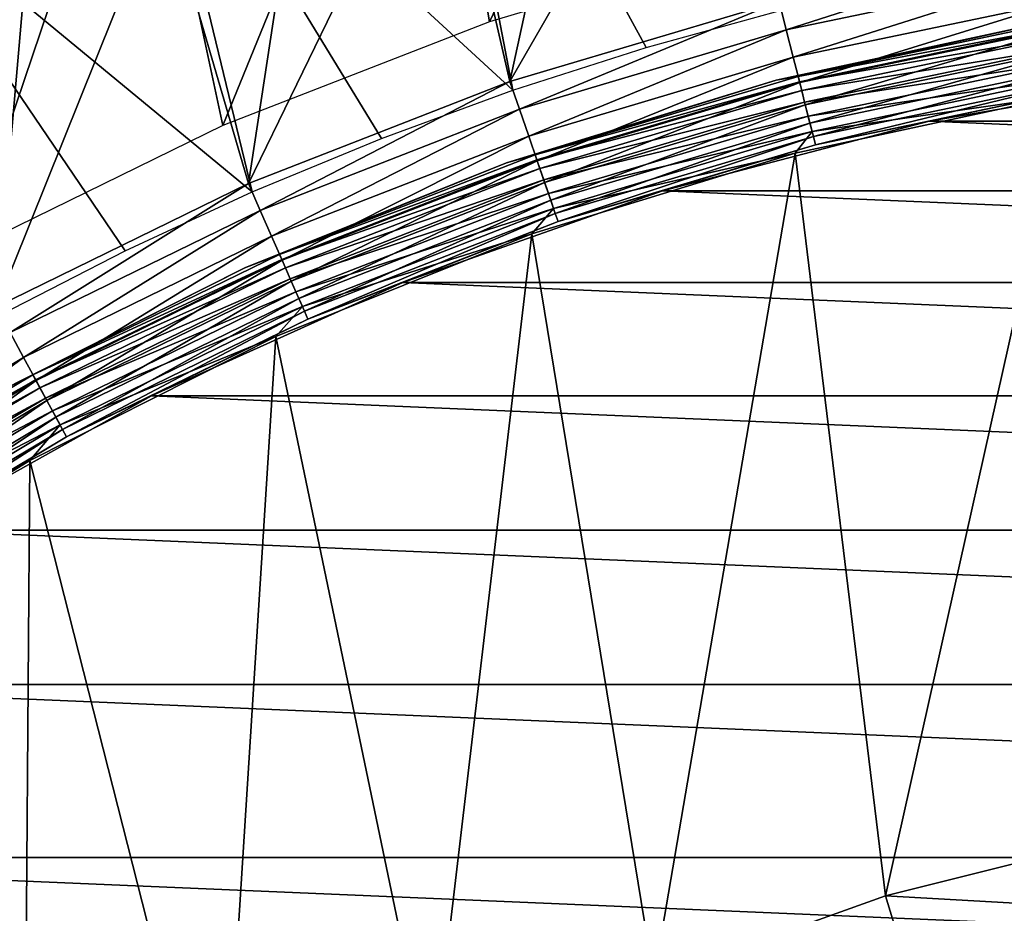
# Model space of a CAD drawing. Header units: millimetres. Extents: x -43.6 to 43.6, y -43.6 to 43.6.
# Tile 320 of 637: x -10.6 to -4, y 15.8 to 21.7. Entities that reach past the tile are written whole.
import ezdxf

# ---------------------------------------------------------------- set-up
doc = ezdxf.new("R2010")
doc.units = ezdxf.units.MM
doc.header["$LTSCALE"] = 52.148148
for name, color, linetype in [('1', 7, 'CONTINUOUS'), ('125', 7, 'CONTINUOUS'), ('127', 7, 'CONTINUOUS'), ('130', 7, 'CONTINUOUS'), ('134', 7, 'CONTINUOUS'), ('135', 7, 'CONTINUOUS'), ('136', 7, 'CONTINUOUS'), ('140', 7, 'CONTINUOUS'), ('142', 7, 'CONTINUOUS'), ('143', 7, 'CONTINUOUS'), ('144', 7, 'CONTINUOUS'), ('26', 7, 'CONTINUOUS')]:
    doc.layers.add(name, color=color, linetype=linetype)

msp = doc.modelspace()

# ---------------------------------------------------------------- linework, layer by layer
at = {"layer": '1', "color": 183, "linetype": 'Continuous', "true_color": 0x8c69cc}
for points in [[(-7.8795, 24.2521, -9.4785), (-5.9524, 24.7955, -9.4785), (-7.4419, 21.6772, -9.4785), (-7.8795, 24.2521, -9.4785)], [(-7.4419, 21.6772, -9.4785), (-5.9524, 24.7955, -9.4785), (-5.6264, 22.2178, -9.4785), (-7.4419, 21.6772, -9.4785)], [(-9.758, 23.5591, -9.4785), (-7.8795, 24.2521, -9.4785), (-9.2067, 20.9886, -9.4785), (-9.758, 23.5591, -9.4785)], [(-9.2067, 20.9886, -9.4785), (-7.8795, 24.2521, -9.4785), (-7.4419, 21.6772, -9.4785), (-9.2067, 20.9886, -9.4785)], [(-11.5764, 22.7208, -9.4785), (-9.758, 23.5591, -9.4785), (-10.9084, 20.1567, -9.4785), (-11.5764, 22.7208, -9.4785)], [(-10.9084, 20.1567, -9.4785), (-9.758, 23.5591, -9.4785), (-9.2067, 20.9886, -9.4785), (-10.9084, 20.1567, -9.4785)]]:
    msp.add_3dface(points, dxfattribs=at)
at = {"layer": '125', "color": 96, "linetype": 'Continuous', "true_color": 0x008000}
for points in [[(-4.5296, 21.0174, -12.8785), (-2.7309, 21.3259, -12.8785), (-4.5296, 21.0174, -26.7285), (-4.5296, 21.0174, -12.8785)], [(-4.5296, 21.0174, -26.7285), (-2.7309, 21.3259, -12.8785), (-2.7309, 21.3259, -26.7285), (-4.5296, 21.0174, -26.7285)], [(-6.2957, 20.5576, -12.8785), (-4.5296, 21.0174, -12.8785), (-6.2957, 20.5576, -26.7285), (-6.2957, 20.5576, -12.8785)], [(-6.2957, 20.5576, -26.7285), (-4.5296, 21.0174, -12.8785), (-4.5296, 21.0174, -26.7285), (-6.2957, 20.5576, -26.7285)], [(-8.0164, 19.9496, -12.8785), (-6.2957, 20.5576, -12.8785), (-8.0164, 19.9496, -26.7285), (-8.0164, 19.9496, -12.8785)], [(-8.0164, 19.9496, -26.7285), (-6.2957, 20.5576, -12.8785), (-6.2957, 20.5576, -26.7285), (-8.0164, 19.9496, -26.7285)], [(-9.6794, 19.1979, -12.8785), (-8.0164, 19.9496, -12.8785), (-9.6794, 19.1979, -26.7285), (-9.6794, 19.1979, -12.8785)], [(-9.6794, 19.1979, -26.7285), (-8.0164, 19.9496, -12.8785), (-8.0164, 19.9496, -26.7285), (-9.6794, 19.1979, -26.7285)], [(-11.2726, 18.3079, -12.8785), (-9.6794, 19.1979, -12.8785), (-11.2726, 18.3079, -26.7285), (-11.2726, 18.3079, -12.8785)], [(-11.2726, 18.3079, -26.7285), (-9.6794, 19.1979, -12.8785), (-9.6794, 19.1979, -26.7285), (-11.2726, 18.3079, -26.7285)]]:
    msp.add_3dface(points, dxfattribs=at)
at = {"layer": '127', "color": 96, "linetype": 'Continuous', "true_color": 0x008000}
for points in [[(-5.5236, 21.8115, -11.8785), (-7.3058, 21.2809, -11.8785), (-5.8628, 23.7882, -11.8785), (-5.5236, 21.8115, -11.8785)], [(-5.8628, 23.7882, -11.8785), (-7.3058, 21.2809, -11.8785), (-6.8158, 23.5328, -11.8785), (-5.8628, 23.7882, -11.8785)], [(-6.8158, 23.5328, -11.8785), (-7.3058, 21.2809, -11.8785), (-7.7578, 23.2393, -11.8785), (-6.8158, 23.5328, -11.8785)], [(-7.3058, 21.2809, -11.8785), (-9.0383, 20.6048, -11.8785), (-7.7578, 23.2393, -11.8785), (-7.3058, 21.2809, -11.8785)], [(-7.7578, 23.2393, -11.8785), (-9.0383, 20.6048, -11.8785), (-8.6874, 22.9081, -11.8785), (-7.7578, 23.2393, -11.8785)], [(-8.6874, 22.9081, -11.8785), (-9.0383, 20.6048, -11.8785), (-9.6028, 22.5397, -11.8785), (-8.6874, 22.9081, -11.8785)], [(-9.0383, 20.6048, -11.8785), (-10.709, 19.7881, -11.8785), (-9.6028, 22.5397, -11.8785), (-9.0383, 20.6048, -11.8785)], [(-9.6028, 22.5397, -11.8785), (-10.709, 19.7881, -11.8785), (-10.5026, 22.1347, -11.8785), (-9.6028, 22.5397, -11.8785)], [(-10.5026, 22.1347, -11.8785), (-10.709, 19.7881, -11.8785), (-11.3853, 21.6939, -11.8785), (-10.5026, 22.1347, -11.8785)]]:
    msp.add_3dface(points, dxfattribs=at)
at = {"layer": '130', "color": 96, "linetype": 'Continuous', "true_color": 0x008000}
for points in [[(-5.5236, 21.8115, -11.8785), (-3.7034, 22.1931, -11.8785), (-5.4758, 21.6235, -11.8975), (-5.5236, 21.8115, -11.8785)], [(-3.7034, 22.1931, -11.8785), (-3.6715, 22.0018, -11.8975), (-5.4758, 21.6235, -11.8975), (-3.7034, 22.1931, -11.8785)], [(-3.6715, 22.0018, -11.8975), (-5.4297, 21.4414, -11.9543), (-5.4758, 21.6235, -11.8975), (-3.6715, 22.0018, -11.8975)], [(-3.6405, 21.8166, -11.9543), (-5.4297, 21.4414, -11.9543), (-3.6715, 22.0018, -11.8975), (-3.6405, 21.8166, -11.9543)], [(-7.3058, 21.2809, -11.8785), (-5.5236, 21.8115, -11.8785), (-7.2428, 21.0975, -11.8975), (-7.3058, 21.2809, -11.8785)], [(-5.5236, 21.8115, -11.8785), (-5.4758, 21.6235, -11.8975), (-7.2428, 21.0975, -11.8975), (-5.5236, 21.8115, -11.8785)], [(-3.6405, 21.8166, -11.9543), (-5.3872, 21.2736, -12.0466), (-5.4297, 21.4414, -11.9543), (-3.6405, 21.8166, -11.9543)], [(-3.612, 21.6458, -12.0466), (-5.3872, 21.2736, -12.0466), (-3.6405, 21.8166, -11.9543), (-3.612, 21.6458, -12.0466)], [(-5.4758, 21.6235, -11.8975), (-7.1818, 20.9198, -11.9543), (-7.2428, 21.0975, -11.8975), (-5.4758, 21.6235, -11.8975)], [(-5.4297, 21.4414, -11.9543), (-7.1818, 20.9198, -11.9543), (-5.4758, 21.6235, -11.8975), (-5.4297, 21.4414, -11.9543)], [(-3.612, 21.6458, -12.0466), (-5.3499, 21.1264, -12.171), (-5.3872, 21.2736, -12.0466), (-3.612, 21.6458, -12.0466)], [(-3.5871, 21.4961, -12.171), (-5.3499, 21.1264, -12.171), (-3.612, 21.6458, -12.0466), (-3.5871, 21.4961, -12.171)], [(-3.5871, 21.4961, -12.171), (-5.3194, 21.0057, -12.3226), (-5.3499, 21.1264, -12.171), (-3.5871, 21.4961, -12.171)], [(-3.5666, 21.3732, -12.3226), (-5.3194, 21.0057, -12.3226), (-3.5871, 21.4961, -12.171), (-3.5666, 21.3732, -12.3226)], [(-5.4297, 21.4414, -11.9543), (-7.1256, 20.756, -12.0466), (-7.1818, 20.9198, -11.9543), (-5.4297, 21.4414, -11.9543)], [(-5.3872, 21.2736, -12.0466), (-7.1256, 20.756, -12.0466), (-5.4297, 21.4414, -11.9543), (-5.3872, 21.2736, -12.0466)], [(-3.5666, 21.3732, -12.3226), (-5.2966, 20.916, -12.4957), (-5.3194, 21.0057, -12.3226), (-3.5666, 21.3732, -12.3226)], [(-3.5513, 21.2819, -12.4957), (-5.2966, 20.916, -12.4957), (-3.5666, 21.3732, -12.3226), (-3.5513, 21.2819, -12.4957)], [(-2.7309, 21.3259, -12.8785), (-4.5296, 21.0174, -12.8785), (-3.5419, 21.2257, -12.6834), (-2.7309, 21.3259, -12.8785)], [(-9.0383, 20.6048, -11.8785), (-7.3058, 21.2809, -11.8785), (-8.9602, 20.4273, -11.8975), (-9.0383, 20.6048, -11.8785)], [(-7.3058, 21.2809, -11.8785), (-7.2428, 21.0975, -11.8975), (-8.9602, 20.4273, -11.8975), (-7.3058, 21.2809, -11.8785)], [(-5.3872, 21.2736, -12.0466), (-7.0763, 20.6125, -12.171), (-7.1256, 20.756, -12.0466), (-5.3872, 21.2736, -12.0466)], [(-5.3499, 21.1264, -12.171), (-7.0763, 20.6125, -12.171), (-5.3872, 21.2736, -12.0466), (-5.3499, 21.1264, -12.171)], [(-3.5513, 21.2819, -12.4957), (-5.2827, 20.8607, -12.6834), (-5.2966, 20.916, -12.4957), (-3.5513, 21.2819, -12.4957)], [(-3.5419, 21.2257, -12.6834), (-5.2827, 20.8607, -12.6834), (-3.5513, 21.2819, -12.4957), (-3.5419, 21.2257, -12.6834)], [(-3.5419, 21.2257, -12.6834), (-4.5296, 21.0174, -12.8785), (-5.2827, 20.8607, -12.6834), (-3.5419, 21.2257, -12.6834)], [(-7.2428, 21.0975, -11.8975), (-8.8848, 20.2553, -11.9543), (-8.9602, 20.4273, -11.8975), (-7.2428, 21.0975, -11.8975)], [(-7.1818, 20.9198, -11.9543), (-8.8848, 20.2553, -11.9543), (-7.2428, 21.0975, -11.8975), (-7.1818, 20.9198, -11.9543)], [(-5.3499, 21.1264, -12.171), (-7.0358, 20.4947, -12.3226), (-7.0763, 20.6125, -12.171), (-5.3499, 21.1264, -12.171)], [(-5.3194, 21.0057, -12.3226), (-7.0358, 20.4947, -12.3226), (-5.3499, 21.1264, -12.171), (-5.3194, 21.0057, -12.3226)], [(-5.3194, 21.0057, -12.3226), (-7.0058, 20.4071, -12.4957), (-7.0358, 20.4947, -12.3226), (-5.3194, 21.0057, -12.3226)], [(-5.2966, 20.916, -12.4957), (-7.0058, 20.4071, -12.4957), (-5.3194, 21.0057, -12.3226), (-5.2966, 20.916, -12.4957)], [(-4.5296, 21.0174, -12.8785), (-6.2957, 20.5576, -12.8785), (-5.2827, 20.8607, -12.6834), (-4.5296, 21.0174, -12.8785)], [(-7.1818, 20.9198, -11.9543), (-8.8152, 20.0967, -12.0466), (-8.8848, 20.2553, -11.9543), (-7.1818, 20.9198, -11.9543)], [(-7.1256, 20.756, -12.0466), (-8.8152, 20.0967, -12.0466), (-7.1818, 20.9198, -11.9543), (-7.1256, 20.756, -12.0466)], [(-5.2966, 20.916, -12.4957), (-6.9873, 20.3532, -12.6834), (-7.0058, 20.4071, -12.4957), (-5.2966, 20.916, -12.4957)], [(-5.2827, 20.8607, -12.6834), (-6.9873, 20.3532, -12.6834), (-5.2966, 20.916, -12.4957), (-5.2827, 20.8607, -12.6834)], [(-5.2827, 20.8607, -12.6834), (-6.2957, 20.5576, -12.8785), (-6.9873, 20.3532, -12.6834), (-5.2827, 20.8607, -12.6834)], [(-7.1256, 20.756, -12.0466), (-8.7543, 19.9577, -12.171), (-8.8152, 20.0967, -12.0466), (-7.1256, 20.756, -12.0466)], [(-7.0763, 20.6125, -12.171), (-8.7543, 19.9577, -12.171), (-7.1256, 20.756, -12.0466), (-7.0763, 20.6125, -12.171)], [(-7.0763, 20.6125, -12.171), (-8.7042, 19.8437, -12.3226), (-8.7543, 19.9577, -12.171), (-7.0763, 20.6125, -12.171)], [(-7.0358, 20.4947, -12.3226), (-8.7042, 19.8437, -12.3226), (-7.0763, 20.6125, -12.171), (-7.0358, 20.4947, -12.3226)], [(-10.709, 19.7881, -11.8785), (-9.0383, 20.6048, -11.8785), (-10.6165, 19.6176, -11.8975), (-10.709, 19.7881, -11.8785)], [(-9.0383, 20.6048, -11.8785), (-8.9602, 20.4273, -11.8975), (-10.6165, 19.6176, -11.8975), (-9.0383, 20.6048, -11.8785)], [(-6.2957, 20.5576, -12.8785), (-8.0164, 19.9496, -12.8785), (-6.9873, 20.3532, -12.6834), (-6.2957, 20.5576, -12.8785)], [(-7.0358, 20.4947, -12.3226), (-8.6671, 19.7589, -12.4957), (-8.7042, 19.8437, -12.3226), (-7.0358, 20.4947, -12.3226)], [(-7.0058, 20.4071, -12.4957), (-8.6671, 19.7589, -12.4957), (-7.0358, 20.4947, -12.3226), (-7.0058, 20.4071, -12.4957)], [(-8.9602, 20.4273, -11.8975), (-10.5271, 19.4524, -11.9543), (-10.6165, 19.6176, -11.8975), (-8.9602, 20.4273, -11.8975)], [(-8.8848, 20.2553, -11.9543), (-10.5271, 19.4524, -11.9543), (-8.9602, 20.4273, -11.8975), (-8.8848, 20.2553, -11.9543)], [(-7.0058, 20.4071, -12.4957), (-8.6442, 19.7067, -12.6834), (-8.6671, 19.7589, -12.4957), (-7.0058, 20.4071, -12.4957)], [(-6.9873, 20.3532, -12.6834), (-8.6442, 19.7067, -12.6834), (-7.0058, 20.4071, -12.4957), (-6.9873, 20.3532, -12.6834)], [(-6.9873, 20.3532, -12.6834), (-8.0164, 19.9496, -12.8785), (-8.6442, 19.7067, -12.6834), (-6.9873, 20.3532, -12.6834)], [(-8.8848, 20.2553, -11.9543), (-10.4447, 19.3001, -12.0466), (-10.5271, 19.4524, -11.9543), (-8.8848, 20.2553, -11.9543)], [(-8.8152, 20.0967, -12.0466), (-10.4447, 19.3001, -12.0466), (-8.8848, 20.2553, -11.9543), (-8.8152, 20.0967, -12.0466)], [(-8.8152, 20.0967, -12.0466), (-10.3725, 19.1666, -12.171), (-10.4447, 19.3001, -12.0466), (-8.8152, 20.0967, -12.0466)], [(-8.7543, 19.9577, -12.171), (-10.3725, 19.1666, -12.171), (-8.8152, 20.0967, -12.0466), (-8.7543, 19.9577, -12.171)], [(-8.7543, 19.9577, -12.171), (-10.3132, 19.0571, -12.3226), (-10.3725, 19.1666, -12.171), (-8.7543, 19.9577, -12.171)], [(-8.7042, 19.8437, -12.3226), (-10.3132, 19.0571, -12.3226), (-8.7543, 19.9577, -12.171), (-8.7042, 19.8437, -12.3226)], [(-8.0164, 19.9496, -12.8785), (-9.6794, 19.1979, -12.8785), (-8.6442, 19.7067, -12.6834), (-8.0164, 19.9496, -12.8785)], [(-8.7042, 19.8437, -12.3226), (-10.2691, 18.9757, -12.4957), (-10.3132, 19.0571, -12.3226), (-8.7042, 19.8437, -12.3226)], [(-8.6671, 19.7589, -12.4957), (-10.2691, 18.9757, -12.4957), (-8.7042, 19.8437, -12.3226), (-8.6671, 19.7589, -12.4957)], [(-8.6671, 19.7589, -12.4957), (-10.242, 18.9256, -12.6834), (-10.2691, 18.9757, -12.4957), (-8.6671, 19.7589, -12.4957)], [(-8.6442, 19.7067, -12.6834), (-10.242, 18.9256, -12.6834), (-8.6671, 19.7589, -12.4957), (-8.6442, 19.7067, -12.6834)], [(-8.6442, 19.7067, -12.6834), (-9.6794, 19.1979, -12.8785), (-10.242, 18.9256, -12.6834), (-8.6442, 19.7067, -12.6834)], [(-10.5271, 19.4524, -11.9543), (-12.0975, 18.5166, -11.9543), (-10.6165, 19.6176, -11.8975), (-10.5271, 19.4524, -11.9543)], [(-10.5271, 19.4524, -11.9543), (-12.0028, 18.3717, -12.0466), (-12.0975, 18.5166, -11.9543), (-10.5271, 19.4524, -11.9543)], [(-10.4447, 19.3001, -12.0466), (-12.0028, 18.3717, -12.0466), (-10.5271, 19.4524, -11.9543), (-10.4447, 19.3001, -12.0466)], [(-10.4447, 19.3001, -12.0466), (-11.9198, 18.2446, -12.171), (-12.0028, 18.3717, -12.0466), (-10.4447, 19.3001, -12.0466)], [(-10.3725, 19.1666, -12.171), (-11.9198, 18.2446, -12.171), (-10.4447, 19.3001, -12.0466), (-10.3725, 19.1666, -12.171)], [(-9.6794, 19.1979, -12.8785), (-11.2726, 18.3079, -12.8785), (-10.242, 18.9256, -12.6834), (-9.6794, 19.1979, -12.8785)], [(-10.3725, 19.1666, -12.171), (-11.8517, 18.1403, -12.3226), (-11.9198, 18.2446, -12.171), (-10.3725, 19.1666, -12.171)], [(-10.3132, 19.0571, -12.3226), (-11.8517, 18.1403, -12.3226), (-10.3725, 19.1666, -12.171), (-10.3132, 19.0571, -12.3226)], [(-10.3132, 19.0571, -12.3226), (-11.8011, 18.0629, -12.4957), (-11.8517, 18.1403, -12.3226), (-10.3132, 19.0571, -12.3226)], [(-10.2691, 18.9757, -12.4957), (-11.8011, 18.0629, -12.4957), (-10.3132, 19.0571, -12.3226), (-10.2691, 18.9757, -12.4957)], [(-10.2691, 18.9757, -12.4957), (-11.7699, 18.0152, -12.6834), (-11.8011, 18.0629, -12.4957), (-10.2691, 18.9757, -12.4957)], [(-10.242, 18.9256, -12.6834), (-11.7699, 18.0152, -12.6834), (-10.2691, 18.9757, -12.4957), (-10.242, 18.9256, -12.6834)], [(-10.242, 18.9256, -12.6834), (-11.2726, 18.3079, -12.8785), (-11.7699, 18.0152, -12.6834), (-10.242, 18.9256, -12.6834)]]:
    msp.add_3dface(points, dxfattribs=at)
at = {"layer": '134', "color": 96, "linetype": 'Continuous', "true_color": 0x008000}
for points in [[(-3.1409, 15.7906, -7.9785), (-4.6736, 15.4067, -7.9785), (-3.141, 15.7906, -9.6285), (-3.1409, 15.7906, -7.9785)], [(-3.141, 15.7906, -9.6285), (-4.6736, 15.4067, -7.9785), (-4.6736, 15.4067, -9.6285), (-3.141, 15.7906, -9.6285)]]:
    msp.add_3dface(points, dxfattribs=at)
at = {"layer": '135', "color": 96, "linetype": 'Continuous', "true_color": 0x008000}
for points in [[(-3.6329, 21.1908, -7.4785), (-5.4171, 20.8064, -7.4785), (-4.8187, 15.8852, -7.4785), (-3.6329, 21.1908, -7.4785)], [(-3.2385, 16.281, -7.4785), (-3.6329, 21.1908, -7.4785), (-4.8187, 15.8852, -7.4785), (-3.2385, 16.281, -7.4785)], [(-5.4171, 20.8064, -7.4785), (-7.162, 20.272, -7.4785), (-6.3525, 15.3364, -7.4785), (-5.4171, 20.8064, -7.4785)], [(-4.8187, 15.8852, -7.4785), (-5.4171, 20.8064, -7.4785), (-6.3525, 15.3364, -7.4785), (-4.8187, 15.8852, -7.4785)], [(-7.162, 20.272, -7.4785), (-8.8555, 19.5916, -7.4785), (-7.8252, 14.6399, -7.4785), (-7.162, 20.272, -7.4785)], [(-6.3525, 15.3364, -7.4785), (-7.162, 20.272, -7.4785), (-7.8252, 14.6399, -7.4785), (-6.3525, 15.3364, -7.4785)], [(-8.8555, 19.5916, -7.4785), (-10.4851, 18.77, -7.4785), (-9.2225, 13.8024, -7.4785), (-8.8555, 19.5916, -7.4785)], [(-7.8252, 14.6399, -7.4785), (-8.8555, 19.5916, -7.4785), (-9.2225, 13.8024, -7.4785), (-7.8252, 14.6399, -7.4785)], [(-10.4851, 18.77, -7.4785), (-12.0391, 17.8132, -7.4785), (-10.5309, 12.832, -7.4785), (-10.4851, 18.77, -7.4785)], [(-9.2225, 13.8024, -7.4785), (-10.4851, 18.77, -7.4785), (-10.5309, 12.832, -7.4785), (-9.2225, 13.8024, -7.4785)], [(-10.5309, 12.832, -7.4785), (-12.0391, 17.8132, -7.4785), (-11.738, 11.738, -7.4785), (-10.5309, 12.832, -7.4785)]]:
    msp.add_3dface(points, dxfattribs=at)
at = {"layer": '136', "color": 96, "linetype": 'Continuous', "true_color": 0x008000}
for points in [[(-5.5435, 21.2901, -7.9785), (-3.718, 21.6836, -7.9785), (-5.5435, 21.2901, -8.9785), (-5.5435, 21.2901, -7.9785)], [(-5.5435, 21.2901, -8.9785), (-3.718, 21.6836, -7.9785), (-3.718, 21.6836, -8.9785), (-5.5435, 21.2901, -8.9785)], [(-7.3291, 20.7433, -7.9785), (-5.5435, 21.2901, -7.9785), (-7.3291, 20.7433, -8.9785), (-7.3291, 20.7433, -7.9785)], [(-7.3291, 20.7433, -8.9785), (-5.5435, 21.2901, -7.9785), (-5.5435, 21.2901, -8.9785), (-7.3291, 20.7433, -8.9785)], [(-9.0618, 20.047, -7.9785), (-7.3291, 20.7433, -7.9785), (-9.0618, 20.047, -8.9785), (-9.0618, 20.047, -7.9785)], [(-9.0618, 20.047, -8.9785), (-7.3291, 20.7433, -7.9785), (-7.3291, 20.7433, -8.9785), (-9.0618, 20.047, -8.9785)], [(-10.7293, 19.2063, -7.9785), (-9.0618, 20.047, -7.9785), (-10.7293, 19.2063, -8.9785), (-10.7293, 19.2063, -7.9785)], [(-10.7293, 19.2063, -8.9785), (-9.0618, 20.047, -7.9785), (-9.0618, 20.047, -8.9785), (-10.7293, 19.2063, -8.9785)]]:
    msp.add_3dface(points, dxfattribs=at)
at = {"layer": '140', "color": 96, "linetype": 'Continuous', "true_color": 0x008000}
for points in [[(-3.718, 21.6836, -7.9785), (-5.5435, 21.2901, -7.9785), (-5.3976, 21.3147, -7.8673), (-3.718, 21.6836, -7.9785)], [(-3.619, 21.6876, -7.8673), (-3.718, 21.6836, -7.9785), (-5.3976, 21.3147, -7.8673), (-3.619, 21.6876, -7.8673)], [(-3.619, 21.6876, -7.8673), (-5.3976, 21.3147, -7.8673), (-3.6129, 21.6511, -7.7615), (-3.619, 21.6876, -7.8673)], [(-3.6129, 21.6511, -7.7615), (-5.3976, 21.3147, -7.8673), (-5.3885, 21.2788, -7.7615), (-3.6129, 21.6511, -7.7615)], [(-3.6129, 21.6511, -7.7615), (-5.3885, 21.2788, -7.7615), (-3.6031, 21.5922, -7.6666), (-3.6129, 21.6511, -7.7615)], [(-3.6031, 21.5922, -7.6666), (-5.3885, 21.2788, -7.7615), (-5.3739, 21.2209, -7.6666), (-3.6031, 21.5922, -7.6666)], [(-3.6031, 21.5922, -7.6666), (-5.3739, 21.2209, -7.6666), (-3.5901, 21.514, -7.5874), (-3.6031, 21.5922, -7.6666)], [(-3.5901, 21.514, -7.5874), (-5.3739, 21.2209, -7.6666), (-5.3544, 21.1441, -7.5874), (-3.5901, 21.514, -7.5874)], [(-3.5901, 21.514, -7.5874), (-5.3544, 21.1441, -7.5874), (-3.5744, 21.4204, -7.5278), (-3.5901, 21.514, -7.5874)], [(-3.5744, 21.4204, -7.5278), (-5.3544, 21.1441, -7.5874), (-5.3311, 21.052, -7.5278), (-3.5744, 21.4204, -7.5278)], [(-3.5744, 21.4204, -7.5278), (-5.3311, 21.052, -7.5278), (-3.557, 21.316, -7.4909), (-3.5744, 21.4204, -7.5278)], [(-5.5435, 21.2901, -7.9785), (-7.3291, 20.7433, -7.9785), (-7.1393, 20.7961, -7.8673), (-5.5435, 21.2901, -7.9785)], [(-5.3976, 21.3147, -7.8673), (-5.5435, 21.2901, -7.9785), (-7.1393, 20.7961, -7.8673), (-5.3976, 21.3147, -7.8673)], [(-5.3976, 21.3147, -7.8673), (-7.1393, 20.7961, -7.8673), (-5.3885, 21.2788, -7.7615), (-5.3976, 21.3147, -7.8673)], [(-5.3885, 21.2788, -7.7615), (-7.1393, 20.7961, -7.8673), (-7.1273, 20.7611, -7.7615), (-5.3885, 21.2788, -7.7615)], [(-5.3885, 21.2788, -7.7615), (-7.1273, 20.7611, -7.7615), (-5.3739, 21.2209, -7.6666), (-5.3885, 21.2788, -7.7615)], [(-3.557, 21.316, -7.4909), (-5.3311, 21.052, -7.5278), (-5.3051, 20.9494, -7.4909), (-3.557, 21.316, -7.4909)], [(-3.6329, 21.1908, -7.4785), (-3.557, 21.316, -7.4909), (-5.3051, 20.9494, -7.4909), (-3.6329, 21.1908, -7.4785)], [(-5.3739, 21.2209, -7.6666), (-7.1273, 20.7611, -7.7615), (-7.1079, 20.7047, -7.6666), (-5.3739, 21.2209, -7.6666)], [(-5.3739, 21.2209, -7.6666), (-7.1079, 20.7047, -7.6666), (-5.3544, 21.1441, -7.5874), (-5.3739, 21.2209, -7.6666)], [(-5.3544, 21.1441, -7.5874), (-7.1079, 20.7047, -7.6666), (-7.0822, 20.6297, -7.5874), (-5.3544, 21.1441, -7.5874)], [(-5.3544, 21.1441, -7.5874), (-7.0822, 20.6297, -7.5874), (-5.3311, 21.052, -7.5278), (-5.3544, 21.1441, -7.5874)], [(-5.4171, 20.8064, -7.4785), (-3.6329, 21.1908, -7.4785), (-5.3051, 20.9494, -7.4909), (-5.4171, 20.8064, -7.4785)], [(-5.3311, 21.052, -7.5278), (-7.0822, 20.6297, -7.5874), (-7.0513, 20.5399, -7.5278), (-5.3311, 21.052, -7.5278)], [(-5.3311, 21.052, -7.5278), (-7.0513, 20.5399, -7.5278), (-5.3051, 20.9494, -7.4909), (-5.3311, 21.052, -7.5278)], [(-5.3051, 20.9494, -7.4909), (-7.0513, 20.5399, -7.5278), (-7.017, 20.4398, -7.4909), (-5.3051, 20.9494, -7.4909)], [(-5.4171, 20.8064, -7.4785), (-5.3051, 20.9494, -7.4909), (-7.017, 20.4398, -7.4909), (-5.4171, 20.8064, -7.4785)], [(-7.162, 20.272, -7.4785), (-5.4171, 20.8064, -7.4785), (-7.017, 20.4398, -7.4909), (-7.162, 20.272, -7.4785)], [(-7.3291, 20.7433, -7.9785), (-9.0618, 20.047, -7.9785), (-8.8323, 20.1355, -7.8673), (-7.3291, 20.7433, -7.9785)], [(-7.1393, 20.7961, -7.8673), (-7.3291, 20.7433, -7.9785), (-8.8323, 20.1355, -7.8673), (-7.1393, 20.7961, -7.8673)], [(-7.1393, 20.7961, -7.8673), (-8.8323, 20.1355, -7.8673), (-7.1273, 20.7611, -7.7615), (-7.1393, 20.7961, -7.8673)], [(-7.1273, 20.7611, -7.7615), (-8.8323, 20.1355, -7.8673), (-8.8174, 20.1016, -7.7615), (-7.1273, 20.7611, -7.7615)], [(-7.1273, 20.7611, -7.7615), (-8.8174, 20.1016, -7.7615), (-7.1079, 20.7047, -7.6666), (-7.1273, 20.7611, -7.7615)], [(-7.1079, 20.7047, -7.6666), (-8.8174, 20.1016, -7.7615), (-8.7934, 20.047, -7.6666), (-7.1079, 20.7047, -7.6666)], [(-7.1079, 20.7047, -7.6666), (-8.7934, 20.047, -7.6666), (-7.0822, 20.6297, -7.5874), (-7.1079, 20.7047, -7.6666)], [(-7.0822, 20.6297, -7.5874), (-8.7934, 20.047, -7.6666), (-8.7616, 19.9744, -7.5874), (-7.0822, 20.6297, -7.5874)], [(-7.0822, 20.6297, -7.5874), (-8.7616, 19.9744, -7.5874), (-7.0513, 20.5399, -7.5278), (-7.0822, 20.6297, -7.5874)], [(-7.0513, 20.5399, -7.5278), (-8.7616, 19.9744, -7.5874), (-8.7234, 19.8874, -7.5278), (-7.0513, 20.5399, -7.5278)], [(-7.0513, 20.5399, -7.5278), (-8.7234, 19.8874, -7.5278), (-7.017, 20.4398, -7.4909), (-7.0513, 20.5399, -7.5278)], [(-7.017, 20.4398, -7.4909), (-8.7234, 19.8874, -7.5278), (-8.6809, 19.7905, -7.4909), (-7.017, 20.4398, -7.4909)], [(-7.162, 20.272, -7.4785), (-7.017, 20.4398, -7.4909), (-8.6809, 19.7905, -7.4909), (-7.162, 20.272, -7.4785)], [(-8.8555, 19.5916, -7.4785), (-7.162, 20.272, -7.4785), (-8.6809, 19.7905, -7.4909), (-8.8555, 19.5916, -7.4785)], [(-8.8323, 20.1355, -7.8673), (-9.0618, 20.047, -7.9785), (-10.4649, 19.3374, -7.8673), (-8.8323, 20.1355, -7.8673)], [(-8.8323, 20.1355, -7.8673), (-10.4649, 19.3374, -7.8673), (-8.8174, 20.1016, -7.7615), (-8.8323, 20.1355, -7.8673)], [(-8.8174, 20.1016, -7.7615), (-10.4649, 19.3374, -7.8673), (-10.4473, 19.3048, -7.7615), (-8.8174, 20.1016, -7.7615)], [(-8.8174, 20.1016, -7.7615), (-10.4473, 19.3048, -7.7615), (-8.7934, 20.047, -7.6666), (-8.8174, 20.1016, -7.7615)], [(-9.0618, 20.047, -7.9785), (-10.7293, 19.2063, -7.9785), (-10.4649, 19.3374, -7.8673), (-9.0618, 20.047, -7.9785)], [(-8.7934, 20.047, -7.6666), (-10.4473, 19.3048, -7.7615), (-10.4189, 19.2524, -7.6666), (-8.7934, 20.047, -7.6666)], [(-8.7934, 20.047, -7.6666), (-10.4189, 19.2524, -7.6666), (-8.7616, 19.9744, -7.5874), (-8.7934, 20.047, -7.6666)], [(-8.7616, 19.9744, -7.5874), (-10.4189, 19.2524, -7.6666), (-10.3811, 19.1826, -7.5874), (-8.7616, 19.9744, -7.5874)], [(-8.7616, 19.9744, -7.5874), (-10.3811, 19.1826, -7.5874), (-8.7234, 19.8874, -7.5278), (-8.7616, 19.9744, -7.5874)], [(-8.7234, 19.8874, -7.5278), (-10.3811, 19.1826, -7.5874), (-10.3359, 19.0991, -7.5278), (-8.7234, 19.8874, -7.5278)], [(-8.7234, 19.8874, -7.5278), (-10.3359, 19.0991, -7.5278), (-8.6809, 19.7905, -7.4909), (-8.7234, 19.8874, -7.5278)], [(-8.6809, 19.7905, -7.4909), (-10.3359, 19.0991, -7.5278), (-10.2856, 19.0061, -7.4909), (-8.6809, 19.7905, -7.4909)], [(-8.8555, 19.5916, -7.4785), (-8.6809, 19.7905, -7.4909), (-10.2856, 19.0061, -7.4909), (-8.8555, 19.5916, -7.4785)], [(-10.4851, 18.77, -7.4785), (-8.8555, 19.5916, -7.4785), (-10.2856, 19.0061, -7.4909), (-10.4851, 18.77, -7.4785)], [(-10.4649, 19.3374, -7.8673), (-10.7293, 19.2063, -7.9785), (-12.026, 18.4072, -7.8673), (-10.4649, 19.3374, -7.8673)], [(-10.4649, 19.3374, -7.8673), (-12.026, 18.4072, -7.8673), (-10.4473, 19.3048, -7.7615), (-10.4649, 19.3374, -7.8673)], [(-10.4473, 19.3048, -7.7615), (-12.026, 18.4072, -7.8673), (-12.0058, 18.3762, -7.7615), (-10.4473, 19.3048, -7.7615)], [(-10.4473, 19.3048, -7.7615), (-12.0058, 18.3762, -7.7615), (-10.4189, 19.2524, -7.6666), (-10.4473, 19.3048, -7.7615)], [(-10.4189, 19.2524, -7.6666), (-12.0058, 18.3762, -7.7615), (-11.9731, 18.3262, -7.6666), (-10.4189, 19.2524, -7.6666)], [(-10.4189, 19.2524, -7.6666), (-11.9731, 18.3262, -7.6666), (-10.3811, 19.1826, -7.5874), (-10.4189, 19.2524, -7.6666)], [(-10.3811, 19.1826, -7.5874), (-11.9731, 18.3262, -7.6666), (-11.9297, 18.2598, -7.5874), (-10.3811, 19.1826, -7.5874)], [(-10.3811, 19.1826, -7.5874), (-11.9297, 18.2598, -7.5874), (-10.3359, 19.0991, -7.5278), (-10.3811, 19.1826, -7.5874)], [(-10.3359, 19.0991, -7.5278), (-11.9297, 18.2598, -7.5874), (-11.8778, 18.1804, -7.5278), (-10.3359, 19.0991, -7.5278)], [(-10.3359, 19.0991, -7.5278), (-11.8778, 18.1804, -7.5278), (-10.2856, 19.0061, -7.4909), (-10.3359, 19.0991, -7.5278)], [(-10.2856, 19.0061, -7.4909), (-11.8778, 18.1804, -7.5278), (-11.8199, 18.0918, -7.4909), (-10.2856, 19.0061, -7.4909)], [(-10.4851, 18.77, -7.4785), (-10.2856, 19.0061, -7.4909), (-11.8199, 18.0918, -7.4909), (-10.4851, 18.77, -7.4785)], [(-12.0391, 17.8132, -7.4785), (-10.4851, 18.77, -7.4785), (-11.8199, 18.0918, -7.4909), (-12.0391, 17.8132, -7.4785)]]:
    msp.add_3dface(points, dxfattribs=at)
at = {"layer": '142', "color": 96, "linetype": 'Continuous', "true_color": 0x008000}
for points in [[(-3.1409, 15.7906, -7.9785), (-3.2385, 16.281, -7.4785), (-4.8187, 15.8852, -7.4785), (-3.1409, 15.7906, -7.9785)], [(-4.6736, 15.4067, -7.9785), (-4.8187, 15.8852, -7.4785), (-6.3525, 15.3364, -7.4785), (-4.6736, 15.4067, -7.9785)], [(-4.6736, 15.4067, -7.9785), (-3.1409, 15.7906, -7.9785), (-4.8187, 15.8852, -7.4785), (-4.6736, 15.4067, -7.9785)]]:
    msp.add_3dface(points, dxfattribs=at)
at = {"layer": '143', "color": 9, "linetype": 'Continuous', "true_color": 0xc2bdad}
for points in [[(-2.7308, 21.3259, -75.5285), (4.5297, 21.0174, -75.5285), (-4.5297, 21.0174, -75.5285), (-2.7308, 21.3259, -75.5285)], [(-4.5297, 21.0174, -75.5285), (6.2956, 20.5576, -75.5285), (-6.2956, 20.5576, -75.5285), (-4.5297, 21.0174, -75.5285)], [(4.5297, 21.0174, -75.5285), (6.2956, 20.5576, -75.5285), (-4.5297, 21.0174, -75.5285), (4.5297, 21.0174, -75.5285)], [(-6.2956, 20.5576, -75.5285), (8.0165, 19.9496, -75.5285), (-8.0165, 19.9496, -75.5285), (-6.2956, 20.5576, -75.5285)], [(6.2956, 20.5576, -75.5285), (8.0165, 19.9496, -75.5285), (-6.2956, 20.5576, -75.5285), (6.2956, 20.5576, -75.5285)], [(-8.0165, 19.9496, -75.5285), (9.6793, 19.1979, -75.5285), (-9.6793, 19.1979, -75.5285), (-8.0165, 19.9496, -75.5285)], [(8.0165, 19.9496, -75.5285), (9.6793, 19.1979, -75.5285), (-8.0165, 19.9496, -75.5285), (8.0165, 19.9496, -75.5285)], [(-9.6793, 19.1979, -75.5285), (11.2727, 18.3078, -75.5285), (-11.2727, 18.3078, -75.5285), (-9.6793, 19.1979, -75.5285)], [(9.6793, 19.1979, -75.5285), (11.2727, 18.3078, -75.5285), (-9.6793, 19.1979, -75.5285), (9.6793, 19.1979, -75.5285)], [(-11.2727, 18.3078, -75.5285), (12.7846, 17.286, -75.5285), (-12.7846, 17.286, -75.5285), (-11.2727, 18.3078, -75.5285)], [(11.2727, 18.3078, -75.5285), (12.7846, 17.286, -75.5285), (-11.2727, 18.3078, -75.5285), (11.2727, 18.3078, -75.5285)], [(-12.7846, 17.286, -75.5285), (14.2045, 16.1394, -75.5285), (-14.2045, 16.1394, -75.5285), (-12.7846, 17.286, -75.5285)], [(12.7846, 17.286, -75.5285), (14.2045, 16.1394, -75.5285), (-12.7846, 17.286, -75.5285), (12.7846, 17.286, -75.5285)], [(-14.2045, 16.1394, -75.5285), (15.522, 14.8767, -75.5285), (-15.522, 14.8767, -75.5285), (-14.2045, 16.1394, -75.5285)], [(14.2045, 16.1394, -75.5285), (15.522, 14.8767, -75.5285), (-14.2045, 16.1394, -75.5285), (14.2045, 16.1394, -75.5285)]]:
    msp.add_3dface(points, dxfattribs=at)
at = {"layer": '144', "color": 9, "linetype": 'Continuous', "true_color": 0xc2bdad}
for points in [[(-2.7308, 21.3259, -75.5285), (-4.5297, 21.0174, -75.5285), (-2.7309, 21.3259, -26.6285), (-2.7308, 21.3259, -75.5285)], [(-2.7309, 21.3259, -26.6285), (-4.5297, 21.0174, -75.5285), (-4.5296, 21.0174, -26.6285), (-2.7309, 21.3259, -26.6285)], [(-4.5296, 21.0174, -26.6285), (-6.2956, 20.5576, -75.5285), (-6.2957, 20.5576, -26.6285), (-4.5296, 21.0174, -26.6285)], [(-4.5297, 21.0174, -75.5285), (-6.2956, 20.5576, -75.5285), (-4.5296, 21.0174, -26.6285), (-4.5297, 21.0174, -75.5285)], [(-6.2956, 20.5576, -75.5285), (-8.0165, 19.9496, -75.5285), (-6.2957, 20.5576, -26.6285), (-6.2956, 20.5576, -75.5285)], [(-6.2957, 20.5576, -26.6285), (-8.0165, 19.9496, -75.5285), (-8.0164, 19.9496, -26.6285), (-6.2957, 20.5576, -26.6285)], [(-8.0164, 19.9496, -26.6285), (-9.6793, 19.1979, -75.5285), (-9.6794, 19.1979, -26.6285), (-8.0164, 19.9496, -26.6285)], [(-8.0165, 19.9496, -75.5285), (-9.6793, 19.1979, -75.5285), (-8.0164, 19.9496, -26.6285), (-8.0165, 19.9496, -75.5285)], [(-9.6793, 19.1979, -75.5285), (-11.2727, 18.3078, -75.5285), (-9.6794, 19.1979, -26.6285), (-9.6793, 19.1979, -75.5285)], [(-9.6794, 19.1979, -26.6285), (-11.2727, 18.3078, -75.5285), (-11.2726, 18.3079, -26.6285), (-9.6794, 19.1979, -26.6285)]]:
    msp.add_3dface(points, dxfattribs=at)
at = {"layer": '26', "color": 183, "linetype": 'Continuous', "true_color": 0x8c69cc}
for points in [[(-9.7179, 23.4611, 1.1631), (-7.2861, 21.2237, -8.8369), (-7.8472, 24.1513, 1.1631), (-9.7179, 23.4611, 1.1631)], [(-6.4028, 21.5067, -8.8369), (-5.5086, 21.7529, -8.8369), (-7.8472, 24.1513, 1.1631), (-6.4028, 21.5067, -8.8369)], [(-7.2861, 21.2237, -8.8369), (-6.4028, 21.5067, -8.8369), (-7.8472, 24.1513, 1.1631), (-7.2861, 21.2237, -8.8369)], [(-11.5287, 22.6263, 1.1631), (-9.0139, 20.5496, -8.8369), (-9.7179, 23.4611, 1.1631), (-11.5287, 22.6263, 1.1631)], [(-8.157, 20.9045, -8.8369), (-7.2861, 21.2237, -8.8369), (-9.7179, 23.4611, 1.1631), (-8.157, 20.9045, -8.8369)], [(-9.0139, 20.5496, -8.8369), (-8.157, 20.9045, -8.8369), (-9.7179, 23.4611, 1.1631), (-9.0139, 20.5496, -8.8369)], [(-9.8554, 20.1595, -8.8369), (-9.0139, 20.5496, -8.8369), (-11.5287, 22.6263, 1.1631), (-9.8554, 20.1595, -8.8369)], [(-10.6801, 19.735, -8.8369), (-9.8554, 20.1595, -8.8369), (-11.5287, 22.6263, 1.1631), (-10.6801, 19.735, -8.8369)]]:
    msp.add_3dface(points, dxfattribs=at)

doc.saveas('drawing.dxf')
